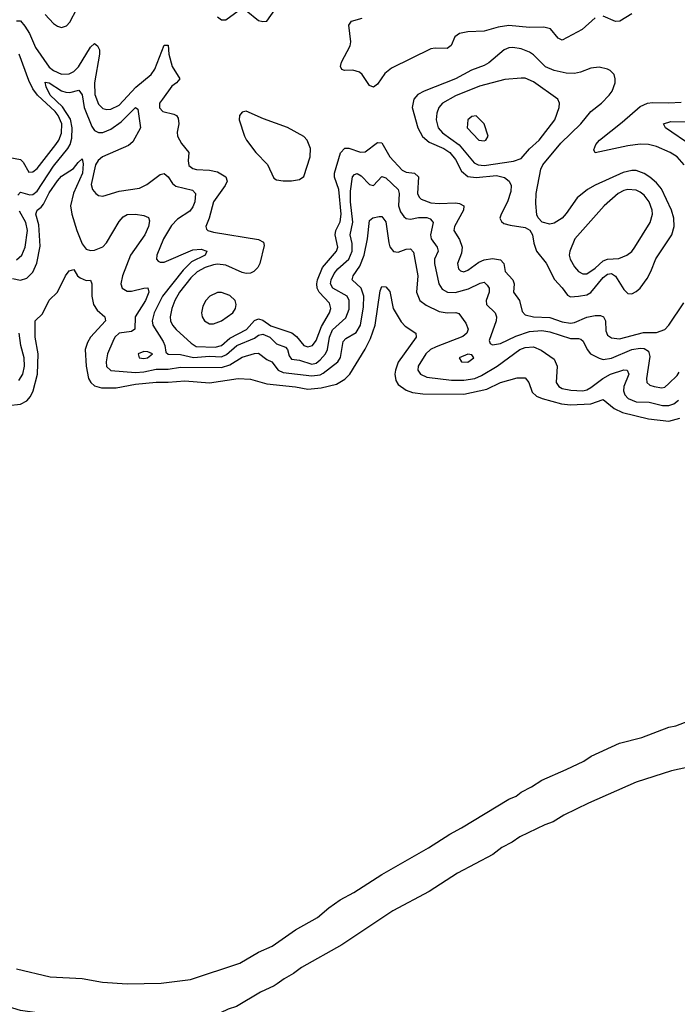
# Model space of a CAD drawing. Header units: inches. Extents: x 1694797 to 1849917, y 907313 to 1017959.
# Tile 745 of 834: x 1802805 to 1806011, y 999901 to 1004697. Entities that reach past the tile are written whole.
import ezdxf

# ---------------------------------------------------------------- set-up
doc = ezdxf.new("R2010")
doc.units = ezdxf.units.IN
doc.header["$MEASUREMENT"] = 0
doc.layers.add('B8000', color=7, linetype='Continuous')
doc.layers.add('B8909', color=7, linetype='Continuous')

msp = doc.modelspace()

# ---------------------------------------------------------------- linework, layer by layer
at = {"layer": 'B8000', "color": 5}
for points, elevation in [([(1802930, 1004723.5), (1802970, 1004679.7), (1802990, 1004665.8), (1803010, 1004660.2), (1803033.1, 1004666.9), (1803050, 1004684.7), (1803084.3, 1004750)], 620), ([(1803770, 1004710.6), (1803790, 1004696.3), (1803810, 1004696.3), (1803870, 1004740.7)], 620), ([(1803910, 1004742.8), (1803970, 1004694), (1803990, 1004688), (1804010, 1004690.8), (1804050, 1004744.9)], 620), ([(1805610, 1004707.1), (1805547, 1004650), (1805450, 1004597.8), (1805430, 1004607.5), (1805392.3, 1004652.3), (1805361, 1004661), (1805290, 1004660.1), (1805190, 1004669.7), (1805138.5, 1004661.5), (1805070, 1004641.1), (1804990, 1004638), (1804950, 1004630.6), (1804926.5, 1004613.5), (1804908.9, 1004571.1), (1804890, 1004556.9), (1804830, 1004559.4), (1804810, 1004555.3), (1804618.1, 1004461.9), (1804585.4, 1004434.6), (1804550, 1004383.1), (1804530, 1004368.5), (1804510, 1004377.4), (1804474.5, 1004430), (1804461.4, 1004441.4), (1804430, 1004451.9), (1804388.7, 1004450), (1804375.3, 1004455.3), (1804368.6, 1004470), (1804374.5, 1004490), (1804416.5, 1004570), (1804419.8, 1004590), (1804409.8, 1004670), (1804423.7, 1004690), (1804475.5, 1004704.5)], 580), ([(1805790, 1004725.8), (1805730.1, 1004689.9), (1805710, 1004689.4), (1805650, 1004715)], 580), ([(1802790, 1004691.1), (1802810, 1004691.2), (1802830, 1004665.9), (1802853.2, 1004630), (1802881.9, 1004561.9), (1802950, 1004466.4), (1802970, 1004450.1), (1803010, 1004432.8), (1803047, 1004433), (1803070, 1004445.1), (1803092.1, 1004467.9), (1803150, 1004563.8), (1803170, 1004581.4), (1803184.2, 1004570), (1803194.3, 1004550), (1803194.9, 1004530), (1803169.8, 1004390), (1803172.6, 1004332.6), (1803190, 1004285.2), (1803210, 1004265.1), (1803230, 1004259.2), (1803250, 1004261.3), (1803290, 1004281.4), (1803371.1, 1004368.9), (1803446.6, 1004430), (1803463.7, 1004456.3), (1803510, 1004573.6), (1803530, 1004574), (1803533.2, 1004530), (1803548.9, 1004470), (1803586.7, 1004410), (1803570.3, 1004390), (1803547.1, 1004372.9), (1803500.9, 1004310), (1803487.8, 1004290), (1803487.5, 1004267.5), (1803503.1, 1004250), (1803557, 1004237), (1803570.1, 1004230.1), (1803577.8, 1004217.8), (1803581.7, 1004190), (1803572.9, 1004150), (1803575, 1004130), (1803594.4, 1004094.4), (1803630.2, 1004050), (1803626.1, 1004010), (1803630, 1003986.9), (1803650, 1003972.6), (1803667.5, 1003967.5), (1803730, 1003963.7), (1803770, 1003955.6), (1803810, 1003931.4), (1803817.6, 1003910), (1803807.8, 1003890), (1803750.1, 1003810), (1803729.3, 1003730.7), (1803712.3, 1003690), (1803716.7, 1003676.7), (1803722.4, 1003670), (1803750, 1003662.5), (1803970, 1003625.8), (1803994.1, 1003614.1), (1803997.8, 1003597.8), (1803975.7, 1003510), (1803966.8, 1003490), (1803947.4, 1003470), (1803930, 1003463), (1803910, 1003461.7), (1803890, 1003465.3), (1803810, 1003501.5), (1803770, 1003505.8), (1803750, 1003502.6), (1803710, 1003489.9), (1803670, 1003468.8), (1803639.8, 1003440.2), (1803585.3, 1003370), (1803561.8, 1003330), (1803546.8, 1003290), (1803538.7, 1003250), (1803541, 1003230), (1803549.6, 1003210), (1803567.5, 1003187.5), (1803640.8, 1003120.8), (1803665.4, 1003105.4), (1803758, 1003102), (1803788.6, 1003110), (1803830, 1003145.6), (1803911.7, 1003188.2), (1803950, 1003231.7), (1803970, 1003240.2), (1803990, 1003233.7), (1804030, 1003206.7), (1804131.3, 1003171.3), (1804154.7, 1003154.7), (1804190, 1003110.1), (1804210, 1003103.3), (1804233.1, 1003110), (1804250, 1003134.2), (1804276.9, 1003203.1), (1804315.9, 1003270), (1804321.5, 1003290), (1804316, 1003316), (1804264.7, 1003370), (1804256.3, 1003390), (1804254.2, 1003410), (1804257.6, 1003430), (1804281.9, 1003490), (1804350.5, 1003569.5), (1804356.3, 1003590), (1804343.4, 1003650), (1804346.5, 1003670), (1804367.3, 1003712.7), (1804372.1, 1003750), (1804360.8, 1003870), (1804339.4, 1003930), (1804340.7, 1003950), (1804370, 1004048.1), (1804390, 1004071.7), (1804410, 1004071.4), (1804467.3, 1004052.7), (1804490, 1004053.8), (1804550, 1004099.2), (1804570, 1004098.2), (1804610, 1004029.5), (1804670, 1003964.2), (1804690, 1003954.6), (1804730, 1003949.5), (1804750, 1003932.4), (1804744.8, 1003850), (1804752.5, 1003832.5), (1804762.9, 1003822.9), (1804810, 1003805.3), (1804850, 1003801.9), (1804930, 1003805.3), (1804950, 1003801.9), (1804971, 1003791), (1804968.3, 1003770), (1804924.2, 1003690), (1804921.9, 1003670), (1804950, 1003627.3), (1804963, 1003590), (1804959.9, 1003560.1), (1804940.2, 1003510), (1804944.4, 1003484.4), (1804953.7, 1003473.7), (1804970, 1003469.5), (1804990, 1003477.3), (1805043.6, 1003516.4), (1805070, 1003527.8), (1805110, 1003534.1), (1805150, 1003527.9), (1805164.7, 1003510), (1805171.8, 1003470), (1805209.6, 1003429.6), (1805216.4, 1003410), (1805213.2, 1003370), (1805242.5, 1003330), (1805255.6, 1003275.6), (1805270, 1003259.8), (1805309.7, 1003249.7), (1805390, 1003246.5), (1805450, 1003225.1), (1805490, 1003218.3), (1805510, 1003222.2), (1805570, 1003248.6), (1805610, 1003256.5), (1805636.5, 1003256.5), (1805650.5, 1003250.5), (1805660.4, 1003230), (1805662.3, 1003182.3), (1805670, 1003161.2), (1805690, 1003147.3), (1805730, 1003143.1), (1805846.6, 1003173.4), (1805910, 1003173.3), (1805950, 1003187.7), (1805970, 1003208.8), (1806042.1, 1003317.9)], 580), ([(1802750, 1004027.8), (1802810, 1004017), (1802823, 1004003), (1802850, 1003955), (1802870, 1003955.5), (1802890, 1003972.1), (1802982.2, 1004090), (1802996.2, 1004110), (1803010, 1004144), (1803010.7, 1004190), (1802993.1, 1004230), (1802979.1, 1004250), (1802891.9, 1004330), (1802870, 1004360.9), (1802850, 1004401.6), (1802803.7, 1004530)], 580), ([(1802797.1, 1003843), (1802810, 1003857.9), (1802855.6, 1003844.4), (1802870, 1003845.5), (1802890, 1003861.6), (1802970, 1003983.6), (1803040.5, 1004070), (1803051.5, 1004090), (1803059.1, 1004120.9), (1803061.6, 1004170), (1803052.5, 1004212.5), (1803013.4, 1004273.4), (1802954.1, 1004330), (1802935, 1004370), (1802930, 1004392.6), (1802950, 1004390.1), (1803010, 1004351.6), (1803030, 1004343.8), (1803050, 1004342), (1803094, 1004354), (1803110, 1004332), (1803119.6, 1004270), (1803156.4, 1004176.4), (1803170, 1004157.5), (1803190, 1004148.1), (1803210, 1004148.3), (1803250, 1004164.6), (1803299.7, 1004200.3), (1803370, 1004269.1), (1803381.3, 1004261.3), (1803394.8, 1004170), (1803357.4, 1004102.6), (1803335.2, 1004084.8), (1803209.9, 1004030.1), (1803188.2, 1004011.8), (1803175.7, 1003990), (1803154.7, 1003894.7), (1803160.5, 1003870), (1803176.1, 1003850), (1803190, 1003840.6), (1803210, 1003837.7), (1803290, 1003861.9), (1803390, 1003877.5), (1803426, 1003894), (1803490, 1003943.7), (1803510, 1003948.4), (1803530, 1003932.4), (1803550, 1003899.7), (1803566.2, 1003886.2), (1803647.6, 1003867.6), (1803662.2, 1003850), (1803659.5, 1003810), (1803650, 1003786.4), (1803634.6, 1003765.4), (1803575.1, 1003724.9), (1803545.6, 1003694.4), (1803507, 1003630), (1803473.5, 1003550), (1803472.6, 1003530), (1803481, 1003521), (1803490, 1003515.9), (1803510, 1003515.9), (1803650, 1003575.9), (1803690, 1003579.3), (1803717.3, 1003570), (1803709.1, 1003550), (1803642.5, 1003517.5), (1803602.5, 1003477.5), (1803500.9, 1003350), (1803460.5, 1003270), (1803451, 1003230), (1803454.9, 1003210), (1803505.3, 1003130), (1803513.8, 1003110), (1803518.3, 1003078.3), (1803530, 1003067.5), (1803590, 1003066.1), (1803652.2, 1003052.2), (1803730, 1003058.9), (1803790, 1003054.2), (1803814.1, 1003065.9), (1803864.3, 1003110), (1803950, 1003146.3), (1803970, 1003160.3), (1803990, 1003164.7), (1804024.8, 1003150), (1804057.9, 1003117.9), (1804101.5, 1003101.5), (1804110.9, 1003090.9), (1804119.3, 1003059.3), (1804130, 1003043.1), (1804170, 1003038.4), (1804230, 1003019.2), (1804250, 1003024.1), (1804270, 1003040.3), (1804295.8, 1003070), (1804306.4, 1003090), (1804315.9, 1003150), (1804330, 1003187), (1804395.5, 1003244.5), (1804412.1, 1003287.9), (1804412.1, 1003330), (1804401.1, 1003350), (1804331.7, 1003390), (1804320.9, 1003410), (1804323.3, 1003430), (1804338.7, 1003461.3), (1804356.7, 1003483.3), (1804409.1, 1003530), (1804425.6, 1003570), (1804426.4, 1003606.4), (1804416, 1003650), (1804429.3, 1003710.7), (1804417.7, 1003810), (1804417.7, 1003862.3), (1804427.5, 1003932.4), (1804436.9, 1003943.1), (1804450, 1003947.5), (1804470, 1003937.3), (1804510, 1003894.2), (1804530, 1003889.2), (1804570, 1003933.6), (1804590, 1003927.5), (1804649.6, 1003869.6), (1804655.9, 1003850), (1804652.7, 1003790), (1804662, 1003762), (1804678.6, 1003738.6), (1804690, 1003729.5), (1804710, 1003726.3), (1804750, 1003734), (1804790, 1003733.3), (1804806.7, 1003726.7), (1804816.4, 1003716.4), (1804820.2, 1003710), (1804807.6, 1003650), (1804810.5, 1003630.5), (1804840.5, 1003590), (1804844.7, 1003570), (1804827.7, 1003530), (1804826.9, 1003510), (1804848.5, 1003410), (1804865.2, 1003385.2), (1804890.5, 1003370.5), (1804927.8, 1003367.8), (1804994, 1003386), (1805050, 1003414.5), (1805070, 1003418.2), (1805084.8, 1003404.8), (1805094.1, 1003390), (1805094.7, 1003370), (1805080.1, 1003330), (1805080.8, 1003310), (1805122.9, 1003270), (1805130.1, 1003250), (1805127.5, 1003230), (1805093.9, 1003133.9), (1805099.3, 1003119.3), (1805110, 1003113.4), (1805150, 1003119.8), (1805224.2, 1003155.8), (1805290, 1003179.1), (1805350, 1003184), (1805390, 1003176.9), (1805490, 1003144.4), (1805530, 1003144.4), (1805540.3, 1003140.3), (1805552, 1003132), (1805571.5, 1003090), (1805588.4, 1003070), (1805630, 1003047.8), (1805650, 1003042.4), (1805690, 1003048.8), (1805790, 1003090.4), (1805830, 1003097), (1805850, 1003095.2), (1805870, 1003082), (1805876.7, 1003056.7), (1805860.1, 1002950), (1805862, 1002930), (1805877.5, 1002917.5), (1805897.6, 1002910), (1805936.3, 1002903.7), (1805950, 1002906.7), (1805970, 1002924.3), (1806010, 1002963.5), (1806019.4, 1002980.6)], 560), ([(1806044.3, 1003990), (1806010.6, 1004030), (1805976.4, 1004050), (1805910, 1004079.1), (1805870, 1004089.5), (1805830, 1004090.3), (1805770, 1004083), (1805610, 1004049.1), (1805603.9, 1004063.9), (1805614.5, 1004090), (1805631.4, 1004110), (1805742.3, 1004197.7), (1805830, 1004274.7), (1805865.1, 1004290), (1805890, 1004293.8), (1805970, 1004292), (1806030, 1004296.1)], 580), ([(1806082.4, 1004082.4), (1805954, 1004170), (1805943.6, 1004190), (1805979.2, 1004200.8), (1806090, 1004200.1)], 560), ([(1802770, 1003437.3), (1802810, 1003428.2), (1802841, 1003439), (1802870, 1003467.6), (1802888.6, 1003511.4), (1802905.3, 1003594.7), (1802898.4, 1003698.4), (1802884.5, 1003750), (1802890, 1003768.7), (1802910, 1003783.5), (1802921.4, 1003798.6), (1802950, 1003853.8), (1802990, 1003912.9), (1803010, 1003935.3), (1803067.5, 1003972.5), (1803090, 1004002.3), (1803110, 1004019.5), (1803115.7, 1003995.7), (1803111.4, 1003950), (1803067.6, 1003852.4), (1803052.7, 1003790), (1803059.5, 1003750), (1803084.6, 1003670), (1803110, 1003604.9), (1803130, 1003578.9), (1803150, 1003572.9), (1803170, 1003575.1), (1803210, 1003591.6), (1803229.1, 1003610.9), (1803290, 1003714.3), (1803310, 1003737.3), (1803330, 1003749), (1803369.8, 1003750.2), (1803410, 1003743.6), (1803433, 1003733), (1803437.8, 1003717.8), (1803434.2, 1003690), (1803415.3, 1003650), (1803344.9, 1003550), (1803307.4, 1003450), (1803298.2, 1003410), (1803304.9, 1003390), (1803330, 1003375.2), (1803350, 1003374.2), (1803410, 1003390.1), (1803430, 1003391), (1803435.3, 1003370), (1803418.4, 1003330), (1803367.7, 1003250), (1803366.7, 1003190), (1803350, 1003179), (1803290, 1003169.9), (1803269.5, 1003150), (1803259.1, 1003130), (1803234.3, 1003070), (1803226.5, 1003030), (1803228.2, 1003008.2), (1803250, 1002988.5), (1803370, 1002978.6), (1803410, 1002982.2), (1803470, 1002995.3), (1803530, 1002995.4), (1803590, 1003004), (1803790, 1003003.8), (1803830, 1003016.5), (1803890, 1003052.8), (1803950, 1003071.8), (1803970, 1003072.2), (1804010, 1003042), (1804034.2, 1003030), (1804066, 1002990), (1804090, 1002979.4), (1804230, 1002961.6), (1804270, 1002967.2), (1804285.4, 1002974.6), (1804356.2, 1003030), (1804368.7, 1003051.3), (1804382.8, 1003130), (1804395.8, 1003144.2), (1804445.9, 1003174.1), (1804466.2, 1003210), (1804481.5, 1003298.5), (1804483.7, 1003350), (1804469.7, 1003389.7), (1804426.3, 1003430), (1804431.1, 1003450), (1804463.2, 1003496.8), (1804484.6, 1003550), (1804501.6, 1003630), (1804510, 1003719.5), (1804527.3, 1003732.7), (1804558.5, 1003738.5), (1804570, 1003739.3), (1804590, 1003712), (1804604.2, 1003610), (1804610.1, 1003590.1), (1804627.7, 1003567.7), (1804650, 1003564.3), (1804690, 1003579.7), (1804710, 1003580.9), (1804724.5, 1003564.4), (1804746.8, 1003450), (1804740.4, 1003370), (1804755.9, 1003330), (1804786.1, 1003306.1), (1804850, 1003276.6), (1804890, 1003269.5), (1804930.8, 1003270.8), (1804946.8, 1003266.8), (1804979.4, 1003219.4), (1804990.9, 1003190), (1804985.4, 1003170), (1804966.1, 1003153.9), (1804836, 1003104), (1804808.1, 1003090), (1804785.1, 1003070), (1804748.2, 1003010), (1804746.3, 1002990), (1804759.7, 1002970), (1804790, 1002956.6), (1804910, 1002940.6), (1804970, 1002941.6), (1805023.5, 1002950), (1805056.6, 1002963.4), (1805132.6, 1003010), (1805242.9, 1003090), (1805270, 1003101), (1805310, 1003103.2), (1805347.1, 1003087.1), (1805410, 1003043.1), (1805425.4, 1003010), (1805419.8, 1002930), (1805433.5, 1002910), (1805450, 1002900.6), (1805491.8, 1002891.8), (1805550, 1002890.1), (1805570, 1002894.6), (1805590, 1002904.8), (1805648.7, 1002950), (1805685.4, 1002970), (1805750, 1002992.2), (1805766.8, 1002990), (1805774.3, 1002970), (1805750.9, 1002910), (1805748, 1002890), (1805755.6, 1002870), (1805772.3, 1002852.3), (1805810, 1002835.5), (1805874, 1002834), (1805938.1, 1002818.1), (1805970, 1002817.7), (1805993.7, 1002826.3), (1806016.7, 1002843.3)], 540), ([(1802790, 1003527.1), (1802816.2, 1003550), (1802832.6, 1003590), (1802843.8, 1003670), (1802834.9, 1003710), (1802804.9, 1003764.9)], 560), ([(1802750, 1002817.4), (1802810, 1002823.6), (1802840.1, 1002839.9), (1802857.9, 1002862.1), (1802871.5, 1002890), (1802891.9, 1002970), (1802895.7, 1003070), (1802881.5, 1003150), (1802880.5, 1003230), (1802916.2, 1003263.8), (1802950, 1003330.4), (1802989.8, 1003370.2), (1803029.6, 1003450), (1803046.7, 1003473.3), (1803070, 1003480.5), (1803087, 1003450), (1803100.3, 1003440.3), (1803130, 1003427.2), (1803150, 1003427.7), (1803157.8, 1003410), (1803157.9, 1003350), (1803165.9, 1003310), (1803183.1, 1003283.1), (1803220.3, 1003250), (1803223.2, 1003230), (1803151.3, 1003150), (1803136, 1003124), (1803125.1, 1003090), (1803129.1, 1003010), (1803141.5, 1002950), (1803152, 1002930), (1803170, 1002914), (1803204.1, 1002904.1), (1803275.6, 1002904.4), (1803370, 1002921.4), (1803470, 1002932.3), (1803528.8, 1002931.2), (1803610, 1002937.3), (1803730, 1002928.2), (1803870.1, 1002950.1), (1803930, 1002945.4), (1804010, 1002923.4), (1804150, 1002908.8), (1804210, 1002898.1), (1804275.6, 1002904.4), (1804350, 1002921.5), (1804390, 1002946), (1804414.2, 1002970), (1804490, 1003093), (1804515.9, 1003144.1), (1804539, 1003210), (1804563, 1003377), (1804570, 1003398.4), (1804590, 1003396.5), (1804610, 1003373.4), (1804626.2, 1003290), (1804665, 1003225), (1804684.4, 1003204.4), (1804737, 1003170), (1804738.5, 1003150), (1804650.9, 1003029.1), (1804636.9, 1002990), (1804634.5, 1002970), (1804639.1, 1002939.1), (1804650, 1002920.5), (1804690, 1002891.9), (1804720.6, 1002880.6), (1804770, 1002874.3), (1804970, 1002872.3), (1805083.3, 1002896.7), (1805150, 1002930.1), (1805230, 1002952.5), (1805270, 1002953), (1805287.1, 1002930), (1805303, 1002883), (1805324.1, 1002864.1), (1805351.9, 1002851.9), (1805446.1, 1002826.1), (1805490, 1002820.4), (1805590, 1002825.6), (1805650, 1002846.8), (1805702.5, 1002802.5), (1805744, 1002784), (1805870, 1002752.4), (1805970, 1002741.9), (1806023.8, 1002756.2)], 520), ([(1802801, 1002939), (1802821, 1002970), (1802829.5, 1003010), (1802827.1, 1003050), (1802810.3, 1003110), (1802803, 1003170)], 540), ([(1802790, 1000072.8), (1802954.3, 1000034.3), (1803110, 1000026.4), (1803208.8, 1000008.8), (1803330, 1000000), (1803495.7, 1000004.3), (1803638.7, 1000021.3), (1803878.2, 1000101.8), (1803970, 1000154.7), (1804036.2, 1000183.8), (1804150, 1000263.7), (1804257, 1000323), (1804311.8, 1000370), (1804368.1, 1000410), (1804434.9, 1000445.1), (1804570, 1000533.6), (1804797.8, 1000662.2), (1804902, 1000730), (1804959.6, 1000760.4), (1805190, 1000899.3), (1805224.8, 1000915.2), (1805250, 1000934.2), (1805300.7, 1000959.3), (1805350, 1000991.9), (1805470, 1001043.9), (1805554.6, 1001085.4), (1805590.9, 1001110), (1805730, 1001173.6), (1805838.9, 1001201.1), (1805969.7, 1001250), (1806003.3, 1001256.7), (1806110, 1001297.5)], 480), ([(1806132.2, 1001070), (1805982.4, 1001037.6), (1805810, 1000983.4), (1805578.8, 1000881.2), (1805457.5, 1000822.5), (1805406.5, 1000790), (1805364.7, 1000775.3), (1805243.8, 1000716.2), (1805206, 1000690), (1805156.1, 1000663.9), (1805111.6, 1000630), (1804940.3, 1000539.7), (1804801.8, 1000450), (1804624.1, 1000355.9), (1804375.4, 1000190), (1804179.3, 1000080.7), (1804140.7, 1000050), (1804095.1, 1000024.9), (1804059.9, 1000000)], 480)]:
    msp.add_lwpolyline(points, dxfattribs=dict(at, elevation=elevation))
for points, elevation in [([(1805210, 1004562.2), (1805190, 1004559.7), (1805166.4, 1004550), (1805092.2, 1004487.8), (1805070, 1004474.5), (1805008.6, 1004451.4), (1804930.6, 1004409.4), (1804776.5, 1004350), (1804746.7, 1004333.3), (1804727.5, 1004310), (1804718.9, 1004270), (1804745.7, 1004170), (1804768.7, 1004128.7), (1804801.3, 1004101.3), (1804872.2, 1004070), (1804902.9, 1004050), (1804930, 1004016.1), (1804959.2, 1003959.2), (1804990, 1003933.9), (1805030, 1003929.1), (1805130, 1003937.7), (1805169.1, 1003929.1), (1805191.4, 1003911.4), (1805201.1, 1003890), (1805199.7, 1003860.3), (1805183.6, 1003810), (1805152.1, 1003750), (1805146.4, 1003730), (1805153.5, 1003713.5), (1805165.1, 1003705.1), (1805195.7, 1003695.7), (1805270, 1003685.2), (1805292.2, 1003672.2), (1805304.6, 1003650), (1805311.8, 1003608.2), (1805325.1, 1003570), (1805371.9, 1003511.9), (1805411.6, 1003431.6), (1805450.4, 1003390.5), (1805475.8, 1003355.8), (1805490, 1003347.8), (1805530, 1003349.8), (1805570, 1003356.5), (1805590, 1003369), (1805650, 1003440.9), (1805670, 1003457.5), (1805690, 1003460.7), (1805710, 1003447.4), (1805750, 1003382.8), (1805770, 1003363.5), (1805790, 1003361.3), (1805810, 1003372.7), (1805830, 1003390.2), (1805863.8, 1003436.2), (1805882.2, 1003470), (1805907.1, 1003532.9), (1805984.9, 1003650), (1805996.3, 1003690), (1805994.7, 1003730), (1805983.1, 1003770), (1805934.2, 1003874.2), (1805910, 1003903.1), (1805876.9, 1003930), (1805850, 1003947.5), (1805810, 1003962.4), (1805790, 1003963.3), (1805747, 1003953), (1805610, 1003891.7), (1805573.6, 1003870), (1805522.3, 1003830), (1805470, 1003753.2), (1805450, 1003731.3), (1805410, 1003705.4), (1805390, 1003700.7), (1805351.8, 1003711.8), (1805332.8, 1003732.8), (1805327, 1003747), (1805321.6, 1003801.6), (1805323.8, 1003850), (1805346.5, 1003970), (1805354.8, 1003990), (1805443.6, 1004096.4), (1805541.2, 1004190), (1805589.6, 1004250.4), (1805641.5, 1004290), (1805679.4, 1004330), (1805693.6, 1004350), (1805707.7, 1004390), (1805708.4, 1004410), (1805703, 1004430), (1805683.6, 1004450), (1805670, 1004457.2), (1805630, 1004466.8), (1805590, 1004461.6), (1805538.8, 1004441.2), (1805510, 1004435.5), (1805470, 1004436.9), (1805410, 1004449.5), (1805367.8, 1004467.8), (1805310, 1004526.6), (1805290, 1004539.7), (1805250, 1004555.6)], 620), ([(1805270, 1004412.5), (1805250, 1004412.5), (1805170, 1004405.9), (1805046.9, 1004373.1), (1804930, 1004326.9), (1804866.8, 1004290), (1804848.8, 1004270), (1804838.1, 1004241.9), (1804835.2, 1004210), (1804845, 1004170), (1804865.9, 1004145.9), (1804948.2, 1004088.2), (1805020.4, 1004000.5), (1805040.3, 1003990), (1805070, 1003987.8), (1805212.5, 1004007.5), (1805250, 1004021.8), (1805291.2, 1004068.8), (1805337.3, 1004110), (1805413.5, 1004210), (1805435.3, 1004270), (1805436.8, 1004290), (1805428, 1004310), (1805310, 1004395)], 640), ([(1803910, 1004251.1), (1803890, 1004247), (1803877.6, 1004230), (1803875.6, 1004210), (1803900.9, 1004130), (1803911.1, 1004110), (1803956.2, 1004050), (1804012.7, 1003992.7), (1804044.7, 1003924.7), (1804057.8, 1003917.8), (1804090, 1003912.2), (1804130, 1003912.1), (1804170, 1003918.4), (1804190, 1003934), (1804221.9, 1004030), (1804222.4, 1004070), (1804206.6, 1004110), (1804190, 1004128.6), (1804111.6, 1004171.6), (1803994.3, 1004214.3)], 620), ([(1805030, 1004229.2), (1805010, 1004226), (1804990.5, 1004209.5), (1804987, 1004170), (1805044, 1004110), (1805070, 1004108), (1805078, 1004110), (1805088.7, 1004130), (1805069.3, 1004190)], 660), ([(1805770, 1003870.7), (1805750, 1003865.3), (1805722, 1003850), (1805654.6, 1003790), (1805511.3, 1003630), (1805486.9, 1003570), (1805484.2, 1003550), (1805489.3, 1003530), (1805510, 1003492.9), (1805530, 1003470.2), (1805550, 1003459), (1805570, 1003460.1), (1805610, 1003486.5), (1805650, 1003523), (1805670.1, 1003530.1), (1805725.6, 1003534.4), (1805765.6, 1003550), (1805790, 1003568.8), (1805804.2, 1003590), (1805878, 1003710), (1805890.7, 1003749.3), (1805888.7, 1003770), (1805873.5, 1003810), (1805850, 1003843.1), (1805830, 1003858), (1805810, 1003867.4)], 640), ([(1803790, 1003368.2), (1803770, 1003367.7), (1803732.3, 1003350), (1803713.2, 1003330), (1803697.9, 1003302.1), (1803691, 1003270), (1803694.6, 1003250), (1803706.5, 1003230), (1803730, 1003216.2), (1803750, 1003215.4), (1803790, 1003229.7), (1803843.9, 1003270), (1803857.1, 1003290), (1803861.2, 1003310), (1803855.2, 1003330), (1803830, 1003353.5)], 620), ([(1803410, 1003081.1), (1803382.3, 1003070), (1803387.4, 1003050), (1803410, 1003046.9), (1803429.3, 1003050), (1803453.6, 1003070), (1803430, 1003079.8)], 560), ([(1804990, 1003068.2), (1804948.4, 1003050), (1804958.8, 1003030), (1804990, 1003028.2), (1805019.7, 1003050), (1805010, 1003065.1)], 560)]:
    msp.add_lwpolyline(points, close=True, dxfattribs=dict(at, elevation=elevation))
at = {"layer": 'B8909', "color": 5, "elevation": 480}
msp.add_lwpolyline([(1804059.9, 1000000), (1804045.8, 999990), (1803980, 999960), (1803862.8, 999890), (1803822.3, 999877.7), (1803750, 999843.6), (1803670, 999820.2), (1803430, 999785.7), (1803312, 999788), (1803297.1, 999782.9), (1803270, 999761.4), (1803244.1, 999784.1), (1803210, 999801.9), (1803110, 999821.2), (1803030, 999828.7), (1802990, 999839.9), (1802930, 999847.5), (1802890, 999859.3), (1802809.6, 999870), (1802717.7, 999897.7), (1802648.2, 999910), (1802436.9, 999976.9), (1802329.5, 1000000)], dxfattribs=at)

doc.saveas('drawing.dxf')
